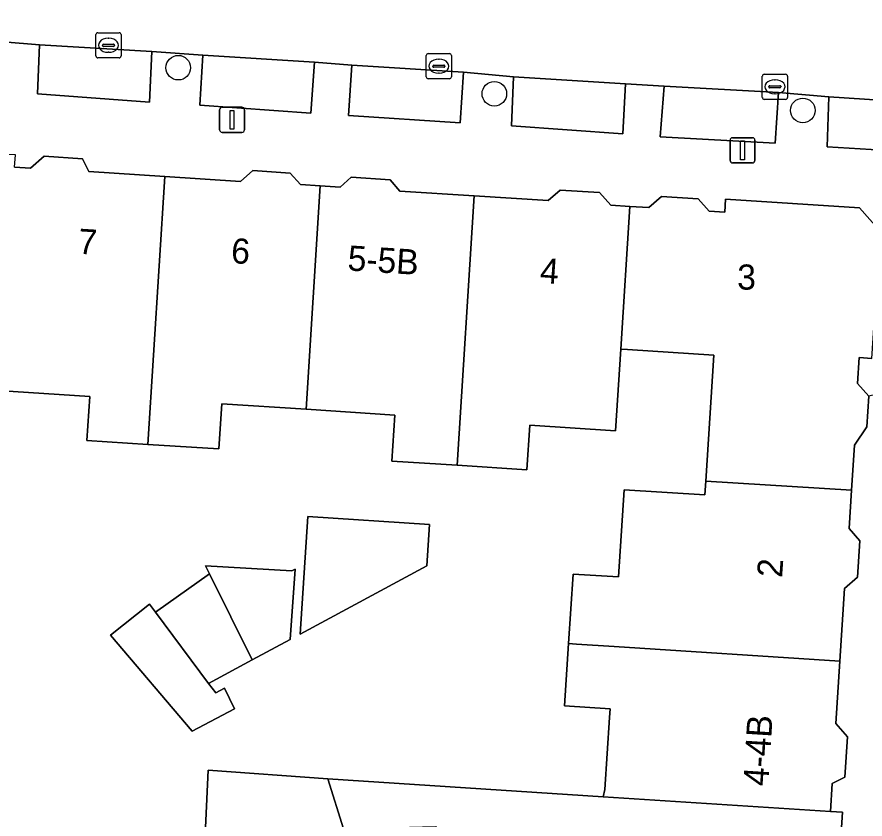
# Model space of a CAD drawing. Extents: x 159960 to 160866, y 382700 to 383354.
# Drawn here: x 160544.94 to 160578.69, y 383007.01 to 383038.93 of the extents above; entities that cross this region are included whole.
import ezdxf

# ---------------------------------------------------------------- set-up
doc = ezdxf.new("R2010")
doc.units = 0
for name, color, linetype in [('IMGEO_Boom', 7, 'Continuous'), ('IMGEO_Erf', 7, 'Continuous'), ('IMGEO_Kolk', 7, 'Continuous'), ('IMGEO_Lichtmast', 7, 'Continuous'), ('IMGEO_Pand', 7, 'Continuous'), ('IMGEO_Pand_nummerreeks', 7, 'Continuous'), ('IMGEO_Parkeervlak_open', 7, 'Continuous'), ('IMGEO_Rijbaan_lokaal_open', 7, 'Continuous'), ('IMGEO_Voetpad_open', 7, 'Continuous')]:
    doc.layers.add(name, color=color, linetype=linetype)

msp = doc.modelspace()

# ---------------------------------------------------------------- linework, layer by layer
at = {"layer": 'IMGEO_Boom'}
for centre in [(160551.362, 383036.908), (160563.937, 383035.87), (160576.21, 383035.208)]:
    msp.add_circle(centre, 0.489, dxfattribs=at)
at = {"layer": 'IMGEO_Erf'}
msp.add_lwpolyline([(160552.321, 383004.08), (160552.554, 383008.955), (160557.314, 383008.611), (160568.267, 383007.894), (160568.336, 383008.189), (160568.521, 383011.049), (160568.544, 383011.397), (160566.733, 383011.514), (160566.893, 383013.99), (160567.073, 383016.758), (160568.883, 383016.641), (160569.108, 383020.115), (160572.312, 383019.907), (160572.347, 383020.454), (160572.672, 383025.466), (160569.236, 383025.689), (160568.963, 383025.707), (160568.757, 383022.456), (160565.344, 383022.677), (160565.23, 383020.909), (160562.453, 383021.089), (160559.862, 383021.256), (160559.981, 383023.087), (160556.449, 383023.316), (160553.092, 383023.533), (160552.976, 383021.735), (160550.149, 383021.918), (160547.725, 383022.075), (160547.838, 383023.822), (160544.169, 383024.059)], dxfattribs=at)
for points in [[(160556.514, 383019.047), (160561.36, 383018.734), (160561.255, 383017.08), (160556.206, 383014.366)], [(160548.669, 383014.322), (160550.22, 383015.565), (160550.459, 383015.244), (160552.605, 383016.762), (160552.442, 383017.091), (160555.885, 383016.883), (160556.011, 383016.95), (160555.818, 383014.157), (160554.304, 383013.342), (160552.565, 383012.408), (160552.85, 383012.024), (160553.197, 383012.222), (160553.601, 383011.4), (160551.91, 383010.507)]]:
    msp.add_lwpolyline(points, close=True, dxfattribs=at)
at = {"layer": 'IMGEO_Kolk'}
for p, q in [((160548.085, 383037.374), (160548.085, 383038.226)), ((160548.16, 383038.3), (160549.012, 383038.3)), ((160548.573, 383038.08), (160548.598, 383038.08)), ((160549.086, 383038.226), (160549.086, 383037.374)), ((160548.344, 383037.794), (160548.344, 383037.806)), ((160548.782, 383037.757), (160548.384, 383037.757)), ((160548.387, 383037.843), (160548.785, 383037.843)), ((160548.828, 383037.806), (160548.828, 383037.794)), ((160548.596, 383037.52), (160548.571, 383037.52)), ((160561.229, 383036.542), (160561.229, 383037.394)), ((160561.304, 383037.468), (160562.156, 383037.468)), ((160562.23, 383037.394), (160562.23, 383036.542)), ((160549.012, 383037.3), (160548.16, 383037.3)), ((160561.717, 383037.248), (160561.742, 383037.248)), ((160561.488, 383036.962), (160561.488, 383036.974)), ((160561.926, 383036.925), (160561.528, 383036.925)), ((160561.531, 383037.011), (160561.929, 383037.011)), ((160561.74, 383036.688), (160561.715, 383036.688)), ((160561.972, 383036.974), (160561.972, 383036.962)), ((160562.156, 383036.468), (160561.304, 383036.468)), ((160574.599, 383035.722), (160574.599, 383036.574)), ((160574.674, 383036.648), (160575.526, 383036.648)), ((160575.087, 383036.428), (160575.112, 383036.428)), ((160575.6, 383036.574), (160575.6, 383035.722)), ((160574.858, 383036.142), (160574.858, 383036.154)), ((160575.296, 383036.105), (160574.898, 383036.105)), ((160574.901, 383036.191), (160575.299, 383036.191)), ((160575.342, 383036.154), (160575.342, 383036.142)), ((160575.11, 383035.868), (160575.085, 383035.868)), ((160575.526, 383035.648), (160574.674, 383035.648))]:
    msp.add_line(p, q, dxfattribs=at)
for points in [[(160548.085, 383037.374), (160548.085, 383038.226)], [(160548.16, 383038.3), (160549.012, 383038.3)], [(160549.086, 383038.226), (160549.086, 383037.374)], [(160561.229, 383036.542), (160561.229, 383037.394)], [(160561.304, 383037.468), (160562.156, 383037.468)], [(160562.23, 383037.394), (160562.23, 383036.542)], [(160549.012, 383037.3), (160548.16, 383037.3)], [(160562.156, 383036.468), (160561.304, 383036.468)], [(160574.599, 383035.722), (160574.599, 383036.574)], [(160574.674, 383036.648), (160575.526, 383036.648)], [(160575.6, 383036.574), (160575.6, 383035.722)], [(160575.526, 383035.648), (160574.674, 383035.648)]]:
    msp.add_lwpolyline(points, dxfattribs=at)
for centre, radius, start, end in [((160548.162, 383038.224), 0.0765, 91.552, 178.448), ((160548.162, 383038.224), 0.0765, 91.552, 178.448), ((160549.01, 383038.224), 0.0765, 1.552, 88.448), ((160549.01, 383038.224), 0.0765, 1.552, 88.448), ((160548.384, 383037.803), 0.0403, 85.8775, 175.7526), ((160548.381, 383037.793), 0.0366, 178.938, 274.7102), ((160548.785, 383037.8), 0.043, 264.8664, 352.4533), ((160548.789, 383037.805), 0.0386, 1.7309, 96.639), ((160548.162, 383037.376), 0.0765, 181.552, 268.448), ((160548.162, 383037.376), 0.0765, 181.552, 268.448), ((160549.01, 383037.376), 0.0765, 271.552, 358.448), ((160549.01, 383037.376), 0.0765, 271.552, 358.448), ((160561.306, 383037.392), 0.0765, 91.552, 178.448), ((160561.306, 383037.392), 0.0765, 91.552, 178.448), ((160562.154, 383037.392), 0.0765, 1.552, 88.448), ((160562.154, 383037.392), 0.0765, 1.552, 88.448), ((160561.528, 383036.971), 0.0403, 85.8775, 175.7526), ((160561.525, 383036.961), 0.0366, 178.938, 274.7102), ((160561.929, 383036.968), 0.043, 264.8664, 352.4533), ((160561.933, 383036.973), 0.0386, 1.7309, 96.639), ((160561.306, 383036.544), 0.0765, 181.552, 268.448), ((160561.306, 383036.544), 0.0765, 181.552, 268.448), ((160562.154, 383036.544), 0.0765, 271.552, 358.448), ((160562.154, 383036.544), 0.0765, 271.552, 358.448), ((160574.676, 383036.572), 0.0765, 91.552, 178.448), ((160574.676, 383036.572), 0.0765, 91.552, 178.448), ((160575.524, 383036.572), 0.0765, 1.552, 88.448), ((160575.524, 383036.572), 0.0765, 1.552, 88.448), ((160574.898, 383036.151), 0.0403, 85.8775, 175.7526), ((160574.895, 383036.141), 0.0366, 178.938, 274.7102), ((160575.299, 383036.148), 0.043, 264.8664, 352.4533), ((160575.303, 383036.153), 0.0386, 1.7309, 96.639), ((160574.676, 383035.724), 0.0765, 181.552, 268.448), ((160574.676, 383035.724), 0.0765, 181.552, 268.448), ((160575.524, 383035.724), 0.0765, 271.552, 358.448), ((160575.524, 383035.724), 0.0765, 271.552, 358.448)]:
    msp.add_arc(centre, radius, start, end, dxfattribs=at)
for centre, major_axis, ratio, start_param, end_param in [((160548.572, 383037.8), (-0.387, 0.002), 0.722429, 4.712389, 7.853982), ((160548.597, 383037.8), (-0.39, 0.002), 0.717154, 1.570796, 4.712389), ((160561.716, 383036.968), (-0.387, 0.002), 0.722429, 4.712389, 7.853982), ((160561.741, 383036.968), (-0.39, 0.002), 0.717154, 1.570796, 4.712389), ((160575.086, 383036.148), (-0.387, 0.002), 0.722429, 4.712389, 7.853982), ((160575.111, 383036.148), (-0.39, 0.002), 0.717154, 1.570796, 4.712389)]:
    msp.add_ellipse(centre, major_axis=major_axis, ratio=ratio, start_param=start_param, end_param=end_param, dxfattribs=at)
at = {"layer": 'IMGEO_Lichtmast'}
for p, q in [((160553.106, 383035.335), (160553.896, 383035.335)), ((160553.896, 383035.335), (160553.106, 383035.335)), ((160553.006, 383034.435), (160553.006, 383035.235)), ((160553.006, 383035.235), (160553.006, 383034.435)), ((160553.996, 383035.235), (160553.996, 383034.435)), ((160553.996, 383034.435), (160553.996, 383035.235)), ((160553.896, 383034.335), (160553.106, 383034.335)), ((160553.106, 383034.335), (160553.896, 383034.335)), ((160573.315, 383033.221), (160573.315, 383034.021)), ((160573.315, 383034.021), (160573.315, 383033.221)), ((160573.415, 383034.121), (160574.205, 383034.121)), ((160574.205, 383034.121), (160573.415, 383034.121)), ((160574.305, 383034.021), (160574.305, 383033.221)), ((160574.305, 383033.221), (160574.305, 383034.021)), ((160574.205, 383033.121), (160573.415, 383033.121)), ((160573.415, 383033.121), (160574.205, 383033.121))]:
    msp.add_line(p, q, dxfattribs=at)
for points in [[(160553.426, 383035.21), (160553.576, 383035.21), (160553.576, 383034.46), (160553.426, 383034.46), (160553.426, 383035.21)], [(160573.735, 383033.996), (160573.885, 383033.996), (160573.885, 383033.246), (160573.735, 383033.246), (160573.735, 383033.996)]]:
    msp.add_lwpolyline(points, dxfattribs=at)
for centre, start, end in [((160553.106, 383035.235), 90, 180), ((160553.106, 383035.235), 90, 180), ((160553.896, 383035.235), 0, 90), ((160553.896, 383035.235), 360, 90), ((160553.106, 383034.435), 180, 270), ((160553.106, 383034.435), 180, 270), ((160553.896, 383034.435), 270, 0), ((160553.896, 383034.435), 270, 0), ((160573.415, 383034.021), 90, 180), ((160573.415, 383034.021), 90, 180), ((160574.205, 383034.021), 0, 90), ((160574.205, 383034.021), 360, 90), ((160573.415, 383033.221), 180, 270), ((160573.415, 383033.221), 180, 270), ((160574.205, 383033.221), 270, 0), ((160574.205, 383033.221), 270, 0)]:
    msp.add_arc(centre, 0.1, start, end, dxfattribs=at)
at = {"layer": 'IMGEO_Pand'}
for points in [[(160543.961, 383023.874), (160544.169, 383024.059), (160547.838, 383023.822), (160547.725, 383022.075), (160550.149, 383021.918), (160550.822, 383032.577), (160547.809, 383032.772), (160547.555, 383033.287), (160546.027, 383033.386), (160545.483, 383032.909), (160544.851, 383032.95), (160544.882, 383033.436), (160544.565, 383033.457)], [(160557.01, 383032.204), (160556.219, 383032.256), (160555.815, 383032.716), (160554.325, 383032.813), (160553.835, 383032.382), (160550.822, 383032.577), (160550.149, 383021.918), (160552.976, 383021.735), (160553.092, 383023.533), (160556.449, 383023.316)], [(160557.01, 383032.204), (160556.449, 383023.316), (160559.981, 383023.087), (160559.862, 383021.256), (160562.453, 383021.089), (160563.13, 383031.81), (160560.179, 383032.001), (160559.787, 383032.447), (160558.247, 383032.546), (160557.799, 383032.153)], [(160569.322, 383031.39), (160568.565, 383031.439), (160568.124, 383031.94), (160566.56, 383032.041), (160566.08, 383031.619), (160563.13, 383031.81), (160562.453, 383021.089), (160565.23, 383020.909), (160565.344, 383022.677), (160568.757, 383022.456), (160568.963, 383025.707)], [(160579.281, 383030.4), (160578.467, 383031.326), (160573.137, 383031.671), (160573.104, 383031.158), (160572.481, 383031.198), (160572.045, 383031.695), (160570.589, 383031.789), (160570.079, 383031.341), (160569.322, 383031.39), (160568.963, 383025.707), (160569.236, 383025.689), (160572.672, 383025.466), (160572.347, 383020.454), (160578.153, 383020.102), (160578.269, 383021.887), (160578.759, 383022.622), (160578.837, 383023.83), (160578.384, 383024.346), (160578.45, 383025.374), (160578.953, 383025.341)], [(160578.483, 383018.083), (160578.054, 383018.571), (160578.153, 383020.102), (160572.347, 383020.454), (160572.312, 383019.907), (160569.108, 383020.115), (160568.883, 383016.641), (160567.073, 383016.758), (160566.893, 383013.99), (160567.207, 383013.97), (160568.704, 383013.873), (160577.679, 383013.292), (160577.866, 383016.178), (160578.389, 383016.637)], [(160556.206, 383014.366), (160561.255, 383017.08), (160561.36, 383018.734), (160556.514, 383019.047)], [(160556.011, 383016.95), (160555.885, 383016.883), (160552.442, 383017.091), (160552.605, 383016.762), (160554.304, 383013.342), (160555.818, 383014.157)], [(160552.605, 383016.762), (160550.459, 383015.244), (160552.565, 383012.408), (160554.304, 383013.342)], [(160550.459, 383015.244), (160550.22, 383015.565), (160548.669, 383014.322), (160551.91, 383010.507), (160553.601, 383011.4), (160553.197, 383012.222), (160552.85, 383012.024), (160552.565, 383012.408)], [(160577.519, 383010.814), (160577.679, 383013.292), (160568.704, 383013.873), (160567.207, 383013.97), (160566.893, 383013.99), (160566.733, 383011.514), (160568.544, 383011.397), (160568.521, 383011.049), (160568.336, 383008.189), (160568.267, 383007.894), (160577.307, 383007.311), (160577.379, 383008.422), (160577.882, 383008.671), (160577.986, 383010.283)], [(160553.674, 383003.388), (160556.466, 383006.579), (160557.938, 383006.615), (160557.314, 383008.611), (160552.554, 383008.955), (160552.321, 383004.08)], [(160577.787, 383007.28), (160577.307, 383007.311), (160568.267, 383007.894), (160557.314, 383008.611), (160557.938, 383006.615), (160561.604, 383006.705), (160565.372, 383003.528), (160569.423, 383000), (160573.756, 382996.227), (160577.042, 383000), (160577.337, 383000.339)]]:
    msp.add_lwpolyline(points, close=True, dxfattribs=at)
at = {"layer": 'IMGEO_Parkeervlak_open'}
for points in [[(160550.215, 383035.537), (160550.314, 383037.553), (160545.839, 383037.815), (160545.764, 383035.866)], [(160556.631, 383035.093), (160556.782, 383037.126), (160552.342, 383037.405), (160552.218, 383035.421)], [(160562.578, 383034.715), (160562.712, 383036.737), (160558.267, 383037.012), (160558.133, 383035.005)], [(160569.055, 383034.277), (160569.161, 383036.263), (160564.703, 383036.55), (160564.615, 383034.599)], [(160575.104, 383033.905), (160575.238, 383035.92), (160570.698, 383036.172), (160570.54, 383034.163)], [(160581.551, 383033.494), (160581.707, 383035.46), (160577.251, 383035.747), (160577.172, 383033.757)]]:
    msp.add_lwpolyline(points, close=True, dxfattribs=at)
at = {"layer": 'IMGEO_Rijbaan_lokaal_open'}
msp.add_lwpolyline([(160534.432, 383041.689), (160535.945, 383037.991), (160536.727, 383038.232), (160539.927, 383038.211), (160544.399, 383037.938), (160545.839, 383037.815), (160550.314, 383037.553), (160552.342, 383037.405), (160556.782, 383037.126), (160558.267, 383037.012), (160562.712, 383036.737), (160564.703, 383036.55), (160569.161, 383036.263), (160570.698, 383036.172), (160575.238, 383035.92), (160577.251, 383035.747), (160581.707, 383035.46), (160585.928, 383030.861), (160590.181, 383030.558), (160590.095, 383029.585)], dxfattribs=at)
at = {"layer": 'IMGEO_Voetpad_open'}
for points in [[(160581.551, 383033.494), (160577.172, 383033.757), (160577.251, 383035.747), (160575.238, 383035.92), (160575.104, 383033.905), (160570.54, 383034.163), (160570.698, 383036.172), (160569.161, 383036.263), (160569.055, 383034.277), (160564.615, 383034.599), (160564.703, 383036.55), (160562.712, 383036.737), (160562.578, 383034.715), (160558.133, 383035.005), (160558.267, 383037.012), (160556.782, 383037.126), (160556.631, 383035.093), (160552.218, 383035.421), (160552.342, 383037.405), (160550.314, 383037.553), (160550.215, 383035.537), (160545.764, 383035.866), (160545.839, 383037.815), (160544.399, 383037.938)], [(160544.851, 383032.95), (160545.483, 383032.909), (160546.027, 383033.386), (160547.555, 383033.287), (160547.809, 383032.772), (160550.822, 383032.577), (160553.835, 383032.382), (160554.325, 383032.813), (160555.815, 383032.716), (160556.219, 383032.256), (160557.01, 383032.204), (160557.799, 383032.153), (160558.247, 383032.546), (160559.787, 383032.447), (160560.179, 383032.001), (160563.13, 383031.81), (160566.08, 383031.619), (160566.56, 383032.041), (160568.124, 383031.94), (160568.565, 383031.439), (160569.322, 383031.39), (160570.079, 383031.341), (160570.589, 383031.789), (160572.045, 383031.695), (160572.481, 383031.198), (160573.104, 383031.158), (160573.137, 383031.671), (160578.467, 383031.326), (160579.281, 383030.4)], [(160578.953, 383025.341), (160578.45, 383025.374), (160578.384, 383024.346), (160578.837, 383023.83)], [(160579.47, 382994.451), (160579.844, 383000), (160581.492, 383024.467), (160578.837, 383023.83), (160578.759, 383022.622), (160578.269, 383021.887), (160578.153, 383020.102), (160578.054, 383018.571), (160578.483, 383018.083), (160578.389, 383016.637), (160577.866, 383016.178), (160577.679, 383013.292), (160577.519, 383010.814), (160577.986, 383010.283), (160577.882, 383008.671), (160577.379, 383008.422), (160577.307, 383007.311), (160577.787, 383007.28), (160577.337, 383000.339), (160576.596, 382989.774), (160576.253, 382984.013), (160576.044, 382980.606), (160579.348, 382982.812)]]:
    msp.add_lwpolyline(points, dxfattribs=at)

# ---------------------------------------------------------------- texts
at = {"layer": 'IMGEO_Pand_nummerreeks'}
for s, rotation, p in [('7', 356.4255, (160547.357, 383029.507)), ('6', 356.5545, (160553.444, 383029.133)), ('5-5B', 356.3269, (160558.078, 383028.842)), ('4', 356.1211, (160565.73, 383028.347)), ('3', 359.5989, (160573.596, 383028.079)), ('2', 86.0182, (160575.383, 383016.595)), ('4-4B', 86.4135, (160574.833, 383008.299))]:
    msp.add_text(s, height=1, rotation=rotation, dxfattribs=at).set_placement(p)

doc.saveas('drawing.dxf')
